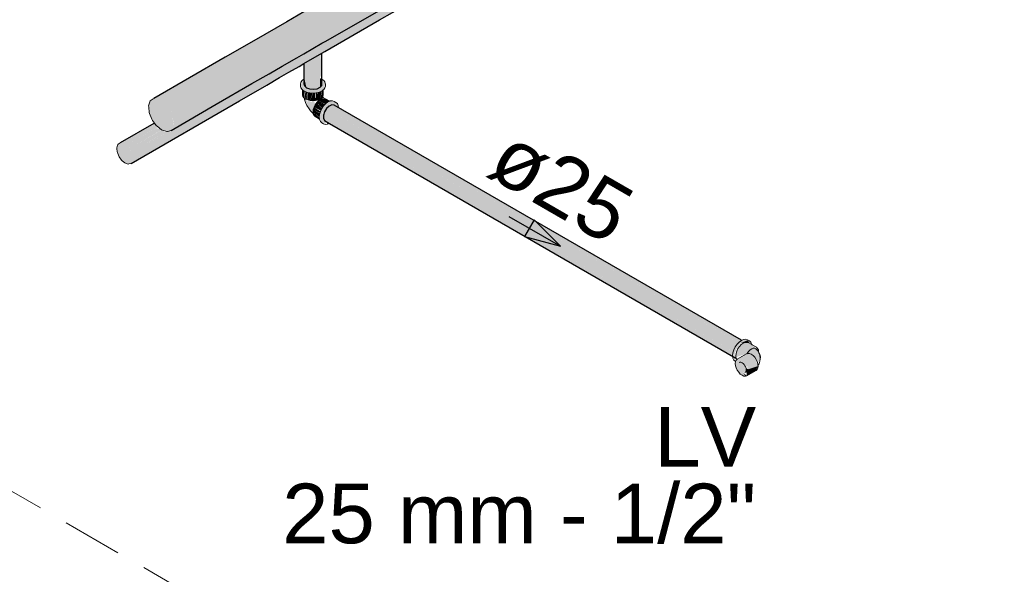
# Model space of a CAD drawing. Header units: millimetres. Extents: x 567 to 934, y -1 to 364.
# Tile 653 of 656: x 783 to 786, y 70 to 72. Entities that reach past the tile are written whole.
import ezdxf

# ---------------------------------------------------------------- set-up
doc = ezdxf.new("R2010")
doc.units = ezdxf.units.MM
doc.header["$MEASUREMENT"] = 0
doc.linetypes.add('JIS_02_2.0', pattern=[0.3, 0.2, -0.1])
doc.linetypes.add('NULL', pattern=[0])
for name, color, linetype, lineweight in [('AF-Condutos', 140, 'Continuous', 25), ('AF-Conexões', 152, 'Continuous', 18), ('AF-Peça de utilização', 152, 'Continuous', 18), ('AF-Sentido conduto', 140, 'Continuous', 30), ('AF-Textos conduto', 7, 'Continuous', 9), ('DI-Elementos em corte', 9, 'Continuous', 18), ('DI-Área do detalhe', 10, 'JIS_02_2.0', 0), ('Textos', 7, 'Continuous', 9)]:
    doc.layers.add(name, color=color, linetype=linetype, lineweight=lineweight)
doc.styles.add('Arial', font='arial.ttf')

msp = doc.modelspace()

# ---------------------------------------------------------------- hatches: boundary and pattern name
at = {"layer": 'AF-Condutos', "linetype": 'Continuous'}
for points in [[(785.9413, 73.2036), (783.3088, 71.6838), (783.3224, 71.6829), (783.3402, 71.6741), (783.3569, 71.6574), (783.3671, 71.6407), (783.3764, 71.6129), (783.3758, 71.5927), (783.3664, 71.5766), (785.9989, 73.0964), (784.1269, 72.0166), (786.0079, 73.1093), (786.0098, 73.1288), (786.0042, 73.1518), (785.9948, 73.1693), (785.9757, 73.1922), (785.9577, 73.2026)], [(786.0675, 73.1196), (784.0994, 71.9855), (784.8679, 72.4348), (785.9716, 73.0804), (784.7157, 72.347), (785.9713, 73.0804), (784.1087, 71.996), (785.9039, 73.0416), (783.3664, 71.5766), (783.3637, 71.5759), (783.2357, 71.5015), (783.2387, 71.4894), (783.2323, 71.466), (786.0605, 73.0989), (784.0667, 71.9484), (786.0663, 73.1071), (784.0771, 71.9601)], [(783.8116, 71.834), (783.8724, 71.8691), (783.8724, 71.8716)], [(783.8322, 71.8124), (783.8312, 71.8449), (783.8312, 71.7156), (783.8438, 71.7144), (783.8381, 71.8157)], [(783.8184, 71.8044), (783.8142, 71.8351), (783.8138, 71.7498), (783.8205, 71.7196), (783.8312, 71.7156), (783.8312, 71.8118), (783.8213, 71.8061)], [(783.8381, 71.8157), (783.8438, 71.7144), (783.8561, 71.7163), (783.857, 71.8267)], [(783.8561, 71.7163), (783.866, 71.721), (783.8661, 71.8319), (783.857, 71.8267)], [(783.8718, 71.749), (783.8718, 71.8352), (783.8665, 71.8322), (783.8662, 71.761)], [(783.8724, 71.7485), (783.8724, 71.8356), (783.8718, 71.7531)], [(783.6379, 71.788), (783.393, 71.6447), (783.3957, 71.6451), (783.5576, 71.7406), (783.5602, 71.7404)], [(783.5945, 71.7372), (783.6017, 71.7366), (783.662, 71.779)], [(783.8116, 71.7482), (783.8136, 71.7257), (783.8137, 71.8017)], [(783.517, 71.6639), (783.6296, 71.7285), (783.6931, 71.7674)], [(783.6211, 71.7348), (783.6291, 71.7341), (783.6804, 71.7721)], [(783.8138, 71.7498), (783.8136, 71.7257), (783.8205, 71.7196)], [(783.8661, 71.7515), (783.866, 71.721), (783.8718, 71.7275), (783.8718, 71.749)], [(783.5926, 71.7374), (783.4534, 71.654), (783.4622, 71.6554)], [(783.6211, 71.7348), (783.6187, 71.735), (783.5055, 71.6621)], [(783.3184, 71.5906), (783.4134, 71.6478), (783.3995, 71.6457)], [(783.3195, 71.589), (783.4234, 71.6494), (783.4176, 71.6485)], [(785.2607, 70.8132), (783.9027, 71.6024), (783.9018, 71.603), (785.257, 70.8206), (783.935, 71.5938), (785.257, 70.831), (783.9332, 71.6085), (785.2607, 70.8426), (783.8877, 71.65), (783.8773, 71.6276), (783.881, 71.6098)], [(783.913, 71.6615), (783.9052, 71.6622), (783.8877, 71.65), (783.9312, 71.6244), (785.2674, 70.8534), (783.9295, 71.6386), (785.276, 70.8616), (783.9283, 71.6487), (785.2849, 70.8656)], [(785.2793, 70.8727), (783.913, 71.6615), (785.2757, 70.871)], [(785.2753, 70.8712), (783.9283, 71.6487), (785.2693, 70.8654)], [(785.2686, 70.8658), (783.9295, 71.6386), (785.2617, 70.8567)], [(785.2612, 70.857), (783.9313, 71.6244), (785.255, 70.8459)], [(783.3109, 71.6013), (783.1955, 71.5346), (783.2041, 71.5341), (783.3124, 71.5966)], [(783.3137, 71.5973), (783.2041, 71.5341), (783.206, 71.534)], [(783.3124, 71.5966), (783.206, 71.534), (783.3131, 71.596)], [(783.3143, 71.5965), (783.206, 71.534), (783.2175, 71.5273), (783.3225, 71.5882)], [(783.3165, 71.5845), (783.2175, 71.5273), (783.2262, 71.5179), (783.3325, 71.5792)], [(783.3331, 71.5795), (783.2262, 71.5179), (783.228, 71.5158)], [(783.3331, 71.5795), (783.228, 71.5158), (783.3348, 71.5781)], [(783.3461, 71.5713), (783.3359, 71.5781), (783.228, 71.5158), (783.2344, 71.504)], [(785.2492, 70.8199), (785.2489, 70.8253), (783.9017, 71.603)], [(783.9028, 71.6024), (783.9017, 71.603), (785.257, 70.8206)], [(785.2505, 70.8348), (785.2557, 70.8455), (783.9332, 71.6085)], [(785.2488, 70.8254), (785.2514, 70.8342), (783.935, 71.5938)], [(783.3551, 71.5736), (783.2344, 71.504), (783.2357, 71.5015), (783.3633, 71.5758)], [(783.3526, 71.573), (783.3498, 71.5734), (783.2344, 71.504)], [(783.353, 71.5724), (783.3526, 71.573), (783.2344, 71.504)]]:
    msp.add_hatch(color=151, dxfattribs=at).paths.add_polyline_path(points)
at = {"layer": 'AF-Conexões', "linetype": 'Continuous'}
for points in [[(783.8724, 71.7485), (783.8718, 71.7278), (783.8289, 71.7121), (783.8111, 71.7231), (783.8089, 71.7429), (783.8006, 71.7321), (783.8061, 71.7133), (783.8314, 71.7021), (783.853, 71.7021), (783.877, 71.7123), (783.8838, 71.7321)], [(783.8082, 71.7117), (783.8074, 71.6959), (783.8121, 71.6858), (783.8121, 71.7088)], [(783.813, 71.6899), (783.8164, 71.7055), (783.8128, 71.7083)], [(783.8656, 71.7056), (783.8596, 71.6785), (783.8668, 71.6817), (783.8711, 71.7081)], [(783.8756, 71.7112), (783.8726, 71.709), (783.8668, 71.6817), (783.875, 71.6896)], [(783.8126, 71.6883), (783.8248, 71.6785), (783.8248, 71.7026), (783.8185, 71.6849), (783.8176, 71.7054)], [(783.8264, 71.6716), (783.8137, 71.6846), (783.829, 71.6488), (783.8423, 71.6361), (783.8499, 71.6629), (783.8458, 71.6761), (783.8366, 71.6714), (783.8254, 71.6783)], [(783.8185, 71.6849), (783.8236, 71.7035), (783.8178, 71.7061)], [(783.832, 71.702), (783.8248, 71.6785), (783.8332, 71.6765), (783.841, 71.7013)], [(783.8255, 71.6809), (783.832, 71.7019), (783.825, 71.7026)], [(783.85, 71.7018), (783.8422, 71.7012), (783.8332, 71.6765), (783.8512, 71.6765)], [(783.8584, 71.7034), (783.8512, 71.6765), (783.8596, 71.6785)], [(783.8581, 71.7025), (783.853, 71.7021), (783.8512, 71.6765)], [(783.8775, 71.6584), (783.8608, 71.6764), (783.8548, 71.6702), (783.8725, 71.651)], [(783.8655, 71.705), (783.8596, 71.7036), (783.8596, 71.6785)], [(783.8833, 71.6647), (783.8671, 71.6811), (783.8608, 71.6764)], [(783.8816, 71.6644), (783.8608, 71.6764), (783.8775, 71.6585)], [(783.9269, 71.6598), (783.9204, 71.6691), (783.9002, 71.6752), (783.8779, 71.6589), (783.8671, 71.6403), (783.8632, 71.621), (783.8671, 71.6063), (783.8865, 71.5987), (783.873, 71.6369), (783.8794, 71.6366), (783.8973, 71.6629), (783.9249, 71.6546)], [(783.8979, 71.6742), (783.8845, 71.6828), (783.8671, 71.6811), (783.887, 71.6696)], [(783.8876, 71.6692), (783.8671, 71.6811), (783.883, 71.665)], [(783.8639, 71.6276), (783.8434, 71.6463), (783.8425, 71.6385), (783.8632, 71.6215)], [(783.8655, 71.6349), (783.8458, 71.6546), (783.8434, 71.6463)], [(783.8634, 71.628), (783.8652, 71.6337), (783.8434, 71.6463)], [(783.8684, 71.643), (783.8718, 71.65), (783.8548, 71.6702), (783.8458, 71.6546)], [(783.8649, 71.6356), (783.8671, 71.6403), (783.8458, 71.6546)], [(783.8434, 71.6316), (783.8631, 71.6202), (783.8425, 71.6385)], [(783.8639, 71.6149), (783.8633, 71.6201), (783.8434, 71.6316), (783.8458, 71.6262)], [(783.8909, 71.5973), (783.8976, 71.6002), (783.8868, 71.6064)]]:
    msp.add_hatch(color=161, dxfattribs=at).paths.add_polyline_path(points)
at = {"layer": 'AF-Peça de utilização', "linetype": 'Continuous'}
for points in [[(785.3132, 70.8602), (785.3055, 70.871), (785.2864, 70.8756), (785.2641, 70.8593), (785.2533, 70.8406), (785.2494, 70.8213), (785.258, 70.8023), (785.2563, 70.8273), (785.2639, 70.847), (785.2771, 70.8634), (785.2994, 70.8729)], [(785.2563, 70.8097), (785.3119, 70.8594), (785.261, 70.8286)], [(785.3134, 70.8586), (785.297, 70.8666), (785.2783, 70.8587), (785.2634, 70.8368), (785.2607, 70.8164), (785.2934, 70.8265), (785.3197, 70.8225), (785.3333, 70.7959), (785.3418, 70.8097), (785.3358, 70.8402)], [(785.3076, 70.8634), (785.2994, 70.8729), (785.2771, 70.8634)], [(785.2895, 70.7901), (785.3007, 70.7834), (785.2952, 70.7786), (785.303, 70.7758), (785.3329, 70.7858), (785.3281, 70.8088), (785.312, 70.8257), (785.2955, 70.825), (785.265, 70.8094), (785.2592, 70.8011), (785.2614, 70.7799), (785.2752, 70.7597), (785.2924, 70.7524), (785.2847, 70.764), (785.2945, 70.7697)], [(785.2971, 70.7539), (785.3281, 70.7717), (785.3347, 70.7864), (785.303, 70.7758), (785.2945, 70.778)], [(785.2847, 70.764), (785.2924, 70.7524), (785.2971, 70.7539)]]:
    msp.add_hatch(color=161, dxfattribs=at).paths.add_polyline_path(points)
at = {"layer": 'DI-Elementos em corte', "linetype": 'Continuous'}
for points in [[(783.2946, 71.633), (783.3021, 71.6137), (783.3166, 71.5931), (783.3343, 71.5786), (783.3519, 71.5728), (783.3664, 71.5766), (783.3754, 71.5894), (783.3698, 71.6353), (783.3597, 71.6544), (783.3433, 71.6723), (783.3252, 71.6827), (783.3088, 71.6838), (783.2968, 71.6753), (783.2912, 71.6587)], [(783.3758, 71.5927), (783.3773, 71.609), (783.3697, 71.6358)], [(783.1864, 71.502), (783.1912, 71.4898), (783.2005, 71.4766), (783.2117, 71.4673), (783.223, 71.4636), (783.2323, 71.466), (783.2381, 71.4742), (783.2393, 71.4868), (783.2357, 71.5015), (783.228, 71.5158), (783.2175, 71.5273), (783.206, 71.534), (783.1955, 71.5346), (783.1877, 71.5292), (783.1842, 71.5186)]]:
    msp.add_hatch(color=31, dxfattribs=at).paths.add_polyline_path(points)

# ---------------------------------------------------------------- linework, layer by layer
at = {"layer": 'AF-Condutos'}
for p, q in [((784.0656, 71.9471), (786.0605, 73.0989)), ((783.8852, 71.8761), (784.1252, 72.0147)), ((783.8116, 71.9741), (783.7545, 71.9411)), ((783.7545, 71.9411), (783.6435, 71.877)), ((783.8821, 71.8412), (784.0656, 71.9471)), ((783.6435, 71.877), (783.5479, 71.8218)), ((783.8724, 71.8687), (783.8852, 71.8761)), ((783.8116, 71.8336), (783.8724, 71.8687)), ((783.8724, 71.8356), (783.8821, 71.8412)), ((783.5479, 71.8218), (783.4279, 71.7525)), ((783.7393, 71.7918), (783.7878, 71.8198)), ((783.7878, 71.8198), (783.8116, 71.8336)), ((783.8116, 71.8005), (783.8724, 71.8356)), ((783.8724, 71.7522), (783.8724, 71.8356)), ((783.6954, 71.7665), (783.7393, 71.7918)), ((783.7619, 71.7718), (783.7956, 71.7913)), ((783.7956, 71.7913), (783.8116, 71.8005)), ((783.8116, 71.8005), (783.8116, 71.733)), ((783.4279, 71.7525), (783.3088, 71.6838)), ((783.6378, 71.7333), (783.6954, 71.7665)), ((783.6874, 71.7287), (783.7302, 71.7535)), ((783.7302, 71.7535), (783.7619, 71.7718)), ((783.8724, 71.7487), (783.8724, 71.7522)), ((783.8724, 71.7485), (783.8724, 71.7487)), ((783.8724, 71.7348), (783.8724, 71.7485)), ((783.5178, 71.664), (783.6378, 71.7333)), ((783.5962, 71.6761), (783.6874, 71.7287)), ((783.8116, 71.733), (783.8136, 71.7257)), ((783.8136, 71.7257), (783.8205, 71.7196)), ((783.8205, 71.7196), (783.8312, 71.7156)), ((783.8312, 71.7156), (783.8438, 71.7144)), ((783.8438, 71.7144), (783.8561, 71.7163)), ((783.8561, 71.7163), (783.866, 71.721)), ((783.866, 71.721), (783.8718, 71.7275)), ((783.8718, 71.7275), (783.8724, 71.7348)), ((783.2323, 71.466), (783.5962, 71.6761)), ((783.3664, 71.5766), (783.5178, 71.664)), ((783.8877, 71.65), (783.881, 71.6392)), ((783.8962, 71.6581), (783.8877, 71.65)), ((783.9052, 71.6622), (783.8962, 71.6581)), ((783.913, 71.6615), (783.9052, 71.6622)), ((785.2793, 70.8727), (783.913, 71.6615)), ((783.881, 71.6392), (783.8773, 71.6276)), ((783.8773, 71.6276), (783.8773, 71.6172)), ((783.8773, 71.6172), (783.881, 71.6098)), ((783.881, 71.6098), (783.8976, 71.6002)), ((783.3084, 71.5999), (783.1955, 71.5346)), ((783.3109, 71.6013), (783.3084, 71.5999)), ((783.8976, 71.6002), (783.8978, 71.6001)), ((783.8978, 71.6001), (785.2607, 70.8132)), ((785.2794, 70.8726), (785.2793, 70.8727))]:
    msp.add_line(p, q, dxfattribs=at)
at = {"layer": 'AF-Conexões'}
for p, q in [((783.8061, 71.7441), (783.802, 71.7383)), ((783.8082, 71.7456), (783.8061, 71.7441)), ((783.8116, 71.7482), (783.8082, 71.7456)), ((783.8736, 71.7476), (783.8724, 71.7485)), ((783.8783, 71.7441), (783.8736, 71.7476)), ((783.8819, 71.739), (783.8783, 71.7441)), ((783.802, 71.7383), (783.8006, 71.7321)), ((783.8006, 71.7321), (783.8006, 71.7253)), ((783.8006, 71.7253), (783.802, 71.7191)), ((783.802, 71.7191), (783.8061, 71.7133)), ((783.8061, 71.7133), (783.8074, 71.7123)), ((783.8074, 71.7123), (783.8074, 71.6959)), ((783.8074, 71.7123), (783.8128, 71.7083)), ((783.8128, 71.7083), (783.8214, 71.7045)), ((783.863, 71.7045), (783.8716, 71.7083)), ((783.8716, 71.7083), (783.877, 71.7123)), ((783.877, 71.7123), (783.8783, 71.7133)), ((783.877, 71.6959), (783.877, 71.7123)), ((783.8783, 71.7133), (783.8824, 71.7191)), ((783.8824, 71.7383), (783.8819, 71.739)), ((783.8838, 71.7321), (783.8824, 71.7383)), ((783.8824, 71.7191), (783.8838, 71.7253)), ((783.8838, 71.7253), (783.8838, 71.7321)), ((783.8074, 71.6959), (783.8086, 71.6907)), ((783.8086, 71.6907), (783.8121, 71.6858)), ((783.8121, 71.6858), (783.8137, 71.6846)), ((783.8137, 71.6846), (783.8176, 71.6817)), ((783.8137, 71.6846), (783.8143, 71.6805)), ((783.8143, 71.6805), (783.8174, 71.6706)), ((783.8176, 71.6817), (783.8248, 71.6785)), ((783.8214, 71.7045), (783.8314, 71.7021)), ((783.8248, 71.6785), (783.8332, 71.6765)), ((783.8314, 71.7021), (783.8422, 71.7012)), ((783.8332, 71.6765), (783.8422, 71.6758)), ((783.8422, 71.7012), (783.853, 71.7021)), ((783.8422, 71.6758), (783.8512, 71.6765)), ((783.8512, 71.6765), (783.8596, 71.6785)), ((783.853, 71.7021), (783.863, 71.7045)), ((783.8608, 71.6764), (783.8548, 71.6702)), ((783.8596, 71.6785), (783.8668, 71.6817)), ((783.8671, 71.6811), (783.8608, 71.6764)), ((783.8668, 71.6817), (783.8723, 71.6858)), ((783.8735, 71.6838), (783.8671, 71.6811)), ((783.8723, 71.6858), (783.875, 71.6896)), ((783.8781, 71.6842), (783.8735, 71.6838)), ((783.875, 71.6896), (783.8758, 71.6907)), ((783.8756, 71.6883), (783.875, 71.6896)), ((783.8762, 71.6867), (783.8756, 71.6883)), ((783.8758, 71.6907), (783.877, 71.6959)), ((783.8772, 71.6854), (783.8762, 71.6867)), ((783.8781, 71.6842), (783.8772, 71.6854)), ((783.8794, 71.6844), (783.8781, 71.6842)), ((783.8845, 71.6828), (783.8794, 71.6844)), ((783.8987, 71.6746), (783.8845, 71.6828)), ((783.9002, 71.6752), (783.8987, 71.6746)), ((783.9073, 71.6759), (783.9002, 71.6752)), ((783.9134, 71.674), (783.9073, 71.6759)), ((783.8174, 71.6706), (783.8219, 71.6603)), ((783.8219, 71.6603), (783.829, 71.6488)), ((783.829, 71.6488), (783.8339, 71.6424)), ((783.8339, 71.6424), (783.8403, 71.6359)), ((783.8434, 71.6463), (783.8425, 71.6385)), ((783.8458, 71.6546), (783.8434, 71.6463)), ((783.8497, 71.6627), (783.8458, 71.6546)), ((783.8548, 71.6702), (783.8497, 71.6627)), ((783.8718, 71.65), (783.8671, 71.6403)), ((783.8779, 71.6589), (783.8718, 71.65)), ((783.885, 71.6664), (783.8779, 71.6589)), ((783.8926, 71.672), (783.885, 71.6664)), ((783.8987, 71.6746), (783.8926, 71.672)), ((783.9193, 71.6706), (783.9134, 71.674)), ((783.924, 71.6663), (783.9193, 71.6706)), ((783.9269, 71.6598), (783.924, 71.6663)), ((783.9278, 71.653), (783.9269, 71.6598)), ((783.8403, 71.6359), (783.8431, 71.6337)), ((783.8425, 71.6385), (783.8431, 71.6337)), ((783.8431, 71.6337), (783.8434, 71.6316)), ((783.8434, 71.6316), (783.8458, 71.6262)), ((783.8458, 71.6262), (783.8497, 71.6226)), ((783.8497, 71.6226), (783.864, 71.6144)), ((783.8642, 71.6304), (783.8632, 71.621)), ((783.8632, 71.621), (783.864, 71.6144)), ((783.864, 71.6144), (783.8642, 71.6128)), ((783.8671, 71.6403), (783.8642, 71.6304)), ((783.8642, 71.6128), (783.8671, 71.6063)), ((783.8671, 71.6063), (783.8718, 71.6019)), ((783.8718, 71.6019), (783.8777, 71.5985)), ((783.8777, 71.5985), (783.8838, 71.5966)), ((783.8838, 71.5966), (783.8909, 71.5973)), ((783.8909, 71.5973), (783.8976, 71.6002))]:
    msp.add_line(p, q, dxfattribs=at)
at = {"layer": 'AF-Peça de utilização'}
for p, q in [((785.258, 70.8504), (785.2533, 70.8406)), ((785.2641, 70.8593), (785.258, 70.8504)), ((785.2712, 70.8668), (785.2641, 70.8593)), ((785.2724, 70.8524), (785.2673, 70.845)), ((785.2788, 70.8723), (785.2712, 70.8668)), ((785.2783, 70.8587), (785.2724, 70.8524)), ((785.2847, 70.8633), (785.2783, 70.8587)), ((785.2794, 70.8726), (785.2788, 70.8723)), ((785.2864, 70.8756), (785.2794, 70.8726)), ((785.2909, 70.866), (785.2847, 70.8633)), ((785.2935, 70.8763), (785.2864, 70.8756)), ((785.2911, 70.8661), (785.2909, 70.866)), ((785.297, 70.8666), (785.2911, 70.8661)), ((785.2996, 70.8744), (785.2935, 70.8763)), ((785.3021, 70.8651), (785.297, 70.8666)), ((785.3055, 70.871), (785.2996, 70.8744)), ((785.3134, 70.8586), (785.3021, 70.8651)), ((785.3102, 70.8667), (785.3055, 70.871)), ((785.3132, 70.8602), (785.3102, 70.8667)), ((785.3134, 70.8586), (785.3132, 70.8602)), ((785.3148, 70.8578), (785.3134, 70.8586)), ((785.3294, 70.8493), (785.3148, 70.8578)), ((785.2504, 70.8307), (785.2494, 70.8213)), ((785.2494, 70.8213), (785.2496, 70.8196)), ((785.2496, 70.8196), (785.2504, 70.8131)), ((785.2533, 70.8406), (785.2504, 70.8307)), ((785.261, 70.8286), (785.2601, 70.8207)), ((785.2601, 70.8207), (785.2607, 70.8164)), ((785.2621, 70.8326), (785.261, 70.8286)), ((785.2634, 70.8368), (785.2621, 70.8326)), ((785.2673, 70.845), (785.2634, 70.8368)), ((785.296, 70.8273), (785.265, 70.8094)), ((785.2971, 70.8277), (785.296, 70.8273)), ((785.2979, 70.829), (785.2971, 70.8277)), ((785.3007, 70.8288), (785.2971, 70.8277)), ((785.2988, 70.8305), (785.2979, 70.829)), ((785.3033, 70.8362), (785.2988, 70.8305)), ((785.3062, 70.8282), (785.3007, 70.8288)), ((785.3083, 70.8408), (785.3033, 70.8362)), ((785.312, 70.8257), (785.3062, 70.8282)), ((785.3133, 70.844), (785.3083, 70.8408)), ((785.3179, 70.8214), (785.312, 70.8257)), ((785.3135, 70.8441), (785.3133, 70.844)), ((785.3186, 70.8458), (785.3135, 70.8441)), ((785.3234, 70.8157), (785.3179, 70.8214)), ((785.3233, 70.846), (785.3186, 70.8458)), ((785.3273, 70.8444), (785.3233, 70.846)), ((785.335, 70.836), (785.3273, 70.8444)), ((785.3333, 70.8457), (785.3294, 70.8493)), ((785.3358, 70.8402), (785.3333, 70.8457)), ((785.3366, 70.8329), (785.335, 70.836)), ((785.3366, 70.8334), (785.3358, 70.8402)), ((785.3366, 70.8329), (785.3366, 70.8334)), ((785.3367, 70.8326), (785.3366, 70.8329)), ((785.3375, 70.8311), (785.3367, 70.8326)), ((785.3405, 70.8252), (785.3375, 70.8311)), ((785.3405, 70.8252), (785.3418, 70.8097)), ((785.3425, 70.817), (785.3405, 70.8252)), ((785.3414, 70.813), (785.3405, 70.8252)), ((785.3418, 70.8097), (785.3425, 70.817)), ((785.2504, 70.8131), (785.2533, 70.8066)), ((785.2533, 70.8066), (785.258, 70.8023)), ((785.258, 70.8023), (785.2594, 70.8015)), ((785.2592, 70.8011), (785.2584, 70.7947)), ((785.2584, 70.7947), (785.2592, 70.7875)), ((785.2594, 70.8015), (785.2592, 70.8011)), ((785.2592, 70.7875), (785.2614, 70.7799)), ((785.2614, 70.8061), (785.2594, 70.8015)), ((785.2607, 70.8164), (785.261, 70.8139)), ((785.261, 70.8139), (785.2619, 70.8117)), ((785.2636, 70.8081), (785.2614, 70.8061)), ((785.2619, 70.8117), (785.2634, 70.8084)), ((785.2634, 70.8084), (785.2637, 70.8082)), ((785.2637, 70.8082), (785.2636, 70.8081)), ((785.265, 70.8094), (785.2637, 70.8082)), ((785.2712, 70.7987), (785.2732, 70.7993)), ((785.2732, 70.7993), (785.2741, 70.7996)), ((785.2741, 70.7996), (785.2775, 70.7993)), ((785.2775, 70.7993), (785.2811, 70.7977)), ((785.2811, 70.7977), (785.2847, 70.7951)), ((785.2847, 70.7951), (785.288, 70.7916)), ((785.288, 70.7916), (785.2909, 70.7873)), ((785.2909, 70.7873), (785.2932, 70.7827)), ((785.3281, 70.8088), (785.3234, 70.8157)), ((785.3317, 70.8013), (785.3281, 70.8088)), ((785.334, 70.7937), (785.3317, 70.8013)), ((785.3345, 70.7882), (785.334, 70.7937)), ((785.334, 70.7801), (785.3347, 70.7864)), ((785.3345, 70.7882), (785.3389, 70.7943)), ((785.3347, 70.7864), (785.3345, 70.7882)), ((785.3389, 70.7943), (785.341, 70.8023)), ((785.341, 70.8023), (785.3418, 70.8097)), ((785.3418, 70.8097), (785.3414, 70.813)), ((785.2614, 70.7799), (785.265, 70.7724)), ((785.265, 70.7724), (785.2697, 70.7655)), ((785.2697, 70.7655), (785.2752, 70.7597)), ((785.2752, 70.7597), (785.2811, 70.7554)), ((785.2811, 70.7554), (785.287, 70.7529)), ((785.287, 70.7529), (785.2924, 70.7524)), ((785.2932, 70.7666), (785.2909, 70.7646)), ((785.2924, 70.7524), (785.2971, 70.7539)), ((785.2932, 70.7827), (785.2945, 70.778)), ((785.2945, 70.7697), (785.2932, 70.7666)), ((785.2945, 70.778), (785.295, 70.7736)), ((785.295, 70.7736), (785.2945, 70.7697)), ((785.2971, 70.7539), (785.3281, 70.7717)), ((785.3281, 70.7717), (785.3317, 70.7751)), ((785.3317, 70.7751), (785.334, 70.7801))]:
    msp.add_line(p, q, dxfattribs=at)
at = {"layer": 'AF-Sentido conduto'}
for p, q in [((784.5836, 71.2764), (784.5512, 71.2204)), ((784.672, 71.188), (784.5836, 71.2764)), ((784.5512, 71.2204), (784.672, 71.188))]:
    msp.add_line(p, q, dxfattribs=at)
msp.add_lwpolyline([(784.4988, 71.288), (784.672, 71.188)], dxfattribs=at)
at = {"layer": 'DI-Elementos em corte'}
for p, q in [((783.2968, 71.6753), (783.2958, 71.6724)), ((783.3067, 71.6823), (783.2968, 71.6753)), ((783.3088, 71.6838), (783.3067, 71.6823)), ((783.2958, 71.6724), (783.2912, 71.6587)), ((783.2912, 71.6587), (783.2915, 71.655)), ((783.2915, 71.655), (783.2931, 71.6369)), ((783.2931, 71.6369), (783.2946, 71.633)), ((783.2946, 71.633), (783.3021, 71.6137)), ((783.3021, 71.6137), (783.3046, 71.6102)), ((783.3046, 71.6102), (783.3109, 71.6013)), ((783.3109, 71.6013), (783.3166, 71.5931)), ((783.3166, 71.5931), (783.3197, 71.5906)), ((783.3197, 71.5906), (783.3343, 71.5786)), ((783.3343, 71.5786), (783.3373, 71.5776)), ((783.3373, 71.5776), (783.3519, 71.5728)), ((783.3544, 71.5734), (783.3664, 71.5766)), ((783.3519, 71.5728), (783.3544, 71.5734)), ((783.1871, 71.5273), (783.1842, 71.5186)), ((783.1842, 71.5186), (783.1844, 71.5161)), ((783.1844, 71.5161), (783.1854, 71.5047)), ((783.1877, 71.5292), (783.1871, 71.5273)), ((783.1941, 71.5337), (783.1877, 71.5292)), ((783.1955, 71.5346), (783.1941, 71.5337)), ((783.1854, 71.5047), (783.1864, 71.502)), ((783.1864, 71.502), (783.1912, 71.4898)), ((783.1912, 71.4898), (783.1928, 71.4875)), ((783.1928, 71.4875), (783.2005, 71.4766)), ((783.2005, 71.4766), (783.2025, 71.475)), ((783.2025, 71.475), (783.2117, 71.4673)), ((783.2117, 71.4673), (783.2138, 71.4667)), ((783.2138, 71.4667), (783.223, 71.4636)), ((783.223, 71.4636), (783.2247, 71.464)), ((783.2247, 71.464), (783.2323, 71.466))]:
    msp.add_line(p, q, dxfattribs=at)
at = {"layer": 'DI-Área do detalhe'}
msp.add_lwpolyline([(779.2499, 68.3867), (782.7553, 70.4106), (791.2185, 65.5243), (787.7131, 63.5005), (779.2499, 68.3867)], dxfattribs=at)

# ---------------------------------------------------------------- texts
at = {"layer": 'AF-Textos conduto', "linetype": 'NULL', "insert": (784.6237, 71.3043), "char_height": 0.2, "width": 0.962805, "attachment_point": 8, "rotation": 329.9999, "line_spacing_factor": 0.6, "style": 'Arial'}
msp.add_mtext('ø25', dxfattribs=at)
at = {"layer": 'Textos', "linetype": 'NULL', "char_height": 0.2, "attachment_point": 9, "line_spacing_factor": 0.6, "style": 'Arial'}
for s, insert, width in [('LV', (785.3285, 70.4492), 0.683537), ('25 mm - 1/2"', (785.3285, 70.1892), 3.178963)]:
    msp.add_mtext(s, dxfattribs=dict(at, insert=insert, width=width))

doc.saveas('drawing.dxf')
